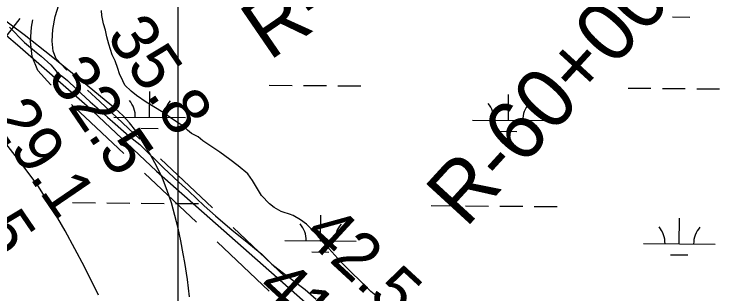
# Model space of a CAD drawing. Extents: x 3271442 to 3309282, y 752266 to 777610.
# Drawn here: x 3296335 to 3297331, y 765142 to 765532 of the extents above; entities that cross this region are included whole.
import ezdxf

# ---------------------------------------------------------------- set-up
doc = ezdxf.new("R2010")
doc.units = 0
for name, color, linetype in [('V-GRID-MAJR', 7, 'Continuous'), ('V-RIVR-RANG', 7, 'Continuous'), ('V-RIVR-RANG-IDEN', 7, 'Continuous'), ('V-ROAD-CNTR', 7, 'Continuous'), ('V-SITE-VEGE', 7, 'Continuous'), ('V-TOPO-MAJR', 7, 'Continuous'), ('V-TOPO-MINR', 7, 'Continuous'), ('V-UTIL-LINE', 7, 'Continuous'), ('V-WETL-SWMP', 7, 'Continuous')]:
    doc.layers.add(name, color=color, linetype=linetype)

msp = doc.modelspace()

# ---------------------------------------------------------------- linework, layer by layer
at = {"layer": 'V-GRID-MAJR'}
msp.add_spline([(3296567.36, 757647.76), (3296564.71, 763706.6), (3296562.07, 769768.53), (3296559.42, 775830.49), (3296559.42, 775833.54)], degree=3, dxfattribs=at)
at = {"layer": 'V-ROAD-CNTR'}
for p, q in [((3296612.08, 765261.61), (3296539.43, 765330.32)), ((3296589.68, 765241.5), (3296517.03, 765310.21)), ((3296713.79, 765165.4), (3296641.14, 765234.12)), ((3296691.39, 765145.3), (3296618.74, 765214.01))]:
    msp.add_line(p, q, dxfattribs=at)
for points in [[(3295639.28, 766215.23), (3295851.09, 765988.33), (3295968.09, 765868.08), (3296107.19, 765755.01), (3296192.21, 765661.7), (3296228.4, 765615.09), (3296254.83, 765569.57), (3296292.81, 765528.7), (3296339.3, 765489.5), (3296436.66, 765404.45), (3296533.63, 765312.88), (3296757.75, 765115.95), (3297020.58, 764864.08), (3297270.02, 764624.15), (3297413.69, 764475.22), (3297554.03, 764321.57), (3297649.17, 764222.65), (3297676.58, 764193.75), (3297689.43, 764171.1), (3297707.07, 764138.86), (3297717.45, 764104.42), (3297732.21, 764064.39)], [(3296408.53, 765453.84), (3296407.7, 765454.68), (3296393.48, 765470.1), (3296389.12, 765480.68), (3296387.67, 765494.75), (3296388.85, 765510.95), (3296391.77, 765529.17), (3296397.23, 765545.85)], [(3296386.17, 765433.77), (3296386.01, 765433.94), (3296367.78, 765453.72), (3296359.73, 765473.27), (3296357.56, 765494.29), (3296359.02, 765514.42), (3296360.67, 765524.7)], [(3296510.37, 765357.81), (3296454.5, 765410.64), (3296437.42, 765426.2)], [(3296487.97, 765337.7), (3296434.09, 765388.65), (3296414.99, 765406.05)]]:
    msp.add_lwpolyline(points, dxfattribs=at)
at = {"layer": 'V-SITE-VEGE'}
for points in [[(3296842.87, 765137.1), (3296833.33, 765144.6), (3296791.8, 765186.23), (3296770.69, 765209.43), (3296759.12, 765223.08), (3296743.45, 765238.77), (3296735.28, 765244.91), (3296725.06, 765251.06), (3296719.61, 765253.11), (3296710.75, 765255.84), (3296708.02, 765256.53), (3296698.49, 765261.99), (3296691.67, 765267.45), (3296680.78, 765279.05), (3296667.85, 765300.2), (3296661.73, 765309.07), (3296648.11, 765320.67), (3296636.53, 765329.54), (3296622.22, 765339.78), (3296612.69, 765345.93), (3296598.38, 765355.49), (3296592.25, 765360.95), (3296582.71, 765365.73), (3296577.27, 765370.51), (3296573.18, 765374.6), (3296561.6, 765382.11), (3296552.74, 765388.26), (3296543.21, 765395.08), (3296519.37, 765409.43), (3296505.74, 765418.98), (3296498.25, 765425.12), (3296489.4, 765433.32), (3296486.68, 765439.45), (3296481.92, 765449), (3296479.88, 765456.5), (3296475.8, 765467.41), (3296471.72, 765475.59), (3296466.96, 765490.6), (3296464.25, 765500.83), (3296462.21, 765510.37), (3296459.49, 765519.24), (3296457.46, 765530.83), (3296456.79, 765537.64)], [(3296328.13, 765514.19), (3296349.24, 765493.04), (3296362.86, 765481.43), (3296372.4, 765473.92), (3296386.02, 765461.64), (3296393.51, 765452.77), (3296394.87, 765450.72), (3296401.68, 765445.95), (3296409.17, 765439.8), (3296421.43, 765428.2), (3296441.18, 765409.78), (3296450.71, 765401.58), (3296465.02, 765388.62), (3296475.91, 765379.06), (3296495.66, 765362), (3296510.65, 765350.4), (3296543.33, 765317.64), (3296565.12, 765297.85), (3296578.74, 765284.88), (3296600.54, 765264.41), (3296616.2, 765250.76), (3296639.36, 765230.29), (3296657.75, 765215.95), (3296680.9, 765196.84), (3296695.2, 765183.19), (3296709.5, 765171.59), (3296741.52, 765147.69), (3296757.18, 765134.04)]]:
    msp.add_lwpolyline(points, dxfattribs=at)
at = {"layer": 'V-TOPO-MAJR'}
msp.add_lwpolyline([(3296452.71, 765139.82), (3296432.8, 765179.21), (3296405.78, 765229.7), (3296387.32, 765261.69), (3296367.58, 765292.79), (3296345.89, 765322.58), (3296322.92, 765351.49)], dxfattribs=at)
at = {"layer": 'V-TOPO-MINR'}
msp.add_lwpolyline([(3296579.75, 765137.11), (3296576.88, 765161.33), (3296573.31, 765185.49), (3296571.27, 765197.5), (3296567.86, 765215.52), (3296564, 765233.43), (3296559.48, 765251.19), (3296554.52, 765268.84), (3296548.61, 765286.15), (3296541.92, 765303.11), (3296534.03, 765319.56), (3296525.36, 765335.66), (3296512.39, 765357.79), (3296504.65, 765369.54), (3296496.17, 765380.65), (3296486.57, 765390.81), (3296476.23, 765400.34), (3296423.89, 765443.69), (3296386.44, 765473.95), (3296348.54, 765503.59), (3296309.93, 765532.31)], dxfattribs=at)
at = {"layer": 'V-UTIL-LINE'}
msp.add_lwpolyline([(3284680.99, 763349.58), (3290442.16, 762859.98), (3294363.62, 762975.03), (3296343.03, 765526.6)], dxfattribs=at)
at = {"layer": 'V-WETL-SWMP'}
for p, q in [((3297255.67, 765528.68), (3297279.67, 765528.49)), ((3296691.55, 765433.33), (3296723.55, 765433.06)), ((3296739.54, 765432.93), (3296771.54, 765432.67)), ((3296787.54, 765432.54), (3296819.54, 765432.27)), ((3297193.44, 765429.19), (3297225.44, 765428.93)), ((3297241.44, 765428.8), (3297273.43, 765428.53)), ((3297289.43, 765428.4), (3297321.43, 765428.14)), ((3296524.11, 765388.27), (3296524.4, 765424.27)), ((3297026, 765384.14), (3297026.29, 765420.14)), ((3296474.11, 765388.69), (3296574.1, 765387.86)), ((3296976, 765384.55), (3297075.99, 765383.73)), ((3296511.98, 765372.94), (3296535.98, 765372.74)), ((3297013.87, 765368.81), (3297037.87, 765368.61)), ((3296416.28, 765269.09), (3296448.28, 765268.82)), ((3296464.27, 765268.69), (3296496.27, 765268.43)), ((3296512.27, 765268.3), (3296544.27, 765268.03)), ((3296560.27, 765267.9), (3296592.27, 765267.64)), ((3296918.17, 765264.95), (3296950.17, 765264.69)), ((3296966.17, 765264.56), (3296998.16, 765264.29)), ((3297014.16, 765264.16), (3297046.16, 765263.9)), ((3297062.16, 765263.77), (3297094.16, 765263.5)), ((3296763.16, 765215.49), (3296763.46, 765251.48)), ((3297265.05, 765211.35), (3297265.35, 765247.35)), ((3296713.16, 765215.9), (3296813.16, 765215.07)), ((3297215.06, 765211.76), (3297315.05, 765210.94)), ((3296751.04, 765200.15), (3296775.04, 765199.96)), ((3297252.93, 765196.02), (3297276.93, 765195.82))]:
    msp.add_line(p, q, dxfattribs=at)
for centre, start, end in [((3296468.87, 765389.2), 358.75626, 40.29992), ((3296579.35, 765388.29), 138.75625, 180.29991), ((3296970.76, 765385.07), 358.75626, 40.29992), ((3297081.24, 765384.16), 138.75625, 180.29991), ((3296707.93, 765216.42), 358.75626, 40.29992), ((3296818.41, 765215.51), 138.75625, 180.29991), ((3297209.82, 765212.28), 358.75626, 40.29992), ((3297320.3, 765211.37), 138.75625, 180.29991)]:
    msp.add_arc(centre, 35.25, start, end, dxfattribs=at)

# ---------------------------------------------------------------- texts
at = {"layer": 'V-RIVR-RANG'}
for s, rotation, p in [('35.8', 304.29833, (3296462.59, 765501.96)), ('32.5', 304.29833, (3296380.12, 765445.41)), ('29.1', 304.29833, (3296298.98, 765386.89)), ('22.5', 304.29833, (3296215.18, 765332.29)), ('42.5', 317.34833, (3296737.19, 765221.61)), ('41.1', 317.34833, (3296671.37, 765146.28))]:
    msp.add_text(s, height=67, rotation=rotation, dxfattribs=at).set_placement(p)
at = {"layer": 'V-RIVR-RANG-IDEN'}
for s, rotation, p in [('R-52+50.0', 34.44203, (3296691.29, 765466.45)), ('R-60+00.0', 47.49276, (3296966.25, 765232.28))]:
    msp.add_text(s, height=83, rotation=rotation, dxfattribs=at).set_placement(p)

doc.saveas('drawing.dxf')
